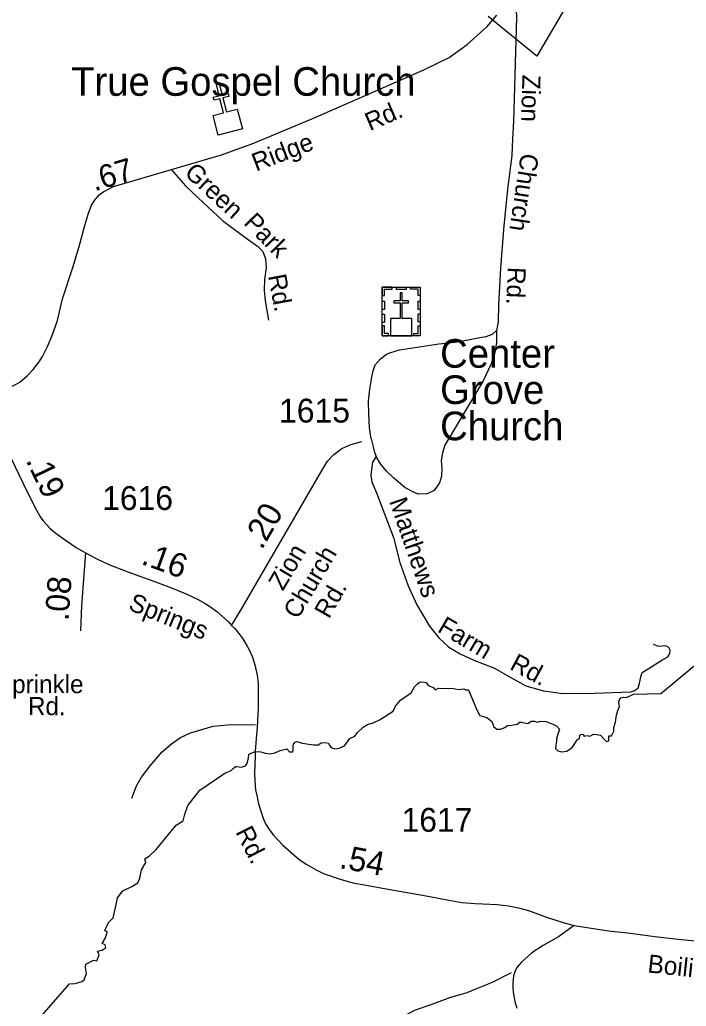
# Model space of a CAD drawing. Extents: x 1547597 to 1699558, y 810033 to 920809.
# Drawn here: x 1585082 to 1588577, y 900467 to 905637 of the extents above; entities that cross this region are included whole.
import ezdxf

# ---------------------------------------------------------------- set-up
doc = ezdxf.new("R2010")
doc.units = 0
for name, color, linetype in [('Exist Boundary Political City Limit New', 7, 'Continuous'), ('Exist Cultural Church CELL', 7, 'Continuous'), ('Exist Cultural Church Label', 7, 'Continuous'), ('Exist Cultural Church with Cemetery CELL', 7, 'Continuous'), ('Exist Cultural Church with Cemetery Label', 7, 'Continuous'), ('Exist Hydrographic Creek Single Shore', 7, 'Continuous'), ('Exist Road Non-System Type 51', 7, 'Continuous'), ('Exist Road Non-System Type 51 Label', 7, 'Continuous'), ('Exist Road Secondary Mileage Hundredths English Label', 7, 'Continuous'), ('Exist Road Secondary Type 51 Attributed', 7, 'Continuous'), ('Exist Road Secondary Type 51 Label', 7, 'Continuous'), ('Exist Road Secondary Type 51 Number Label', 7, 'Continuous'), ('Map Preparation Boundary City Limit Buffer Line', 7, 'Continuous')]:
    doc.layers.add(name, color=color, linetype=linetype)

msp = doc.modelspace()

# ---------------------------------------------------------------- linework, layer by layer
at = {"layer": 'Exist Boundary Political City Limit New'}
msp.add_lwpolyline([(1587981.3, 905769), (1587793.2, 905446), (1587537, 905653.5)], dxfattribs=at)
at = {"layer": 'Exist Cultural Church CELL'}
msp.add_lwpolyline([(1586095.9, 905135.3), (1586151, 905149.7), (1586131.8, 905223.4), (1586100.9, 905215.3), (1586096.8, 905230.8), (1586127.8, 905238.8), (1586112.7, 905297), (1586128.2, 905301.1), (1586143.3, 905242.9), (1586174.3, 905250.9), (1586178.3, 905235.4), (1586147.3, 905227.4), (1586166.5, 905153.7), (1586222.3, 905168.1), (1586249.1, 905065.1), (1586122.7, 905032.2)], close=True, dxfattribs=at)
at = {"layer": 'Exist Cultural Church with Cemetery CELL'}
for points in [[(1586982.8, 904235.6), (1587181.9, 904235.6), (1587181.9, 903981), (1586982.8, 903981)], [(1586982.8, 904192.3), (1586994.2, 904192.3), (1586994.2, 904224.5), (1587034.7, 904224.5), (1587034.7, 904235.6), (1586982.8, 904235.6)], [(1587056.9, 904235.6), (1587108.7, 904235.6), (1587108.7, 904224.2), (1587056.9, 904224.2)], [(1587182, 904192.3), (1587170.6, 904192.3), (1587170.6, 904224.5), (1587130.1, 904224.4), (1587130.1, 904235.6), (1587182, 904235.6)], [(1587025.9, 903981), (1587138.1, 903981), (1587138.1, 904071.6), (1587087.3, 904071.6), (1587087.3, 904153.1), (1587120.3, 904153.1), (1587120.3, 904164.1), (1587087.3, 904164.1), (1587087.3, 904206.3), (1587075.7, 904206.3), (1587075.7, 904164.1), (1587042.6, 904164.1), (1587042.6, 904153.1), (1587075.7, 904153.1), (1587075.7, 904071.6), (1587025.9, 904071.6)], [(1586982.8, 904118.2), (1586982.8, 904161.5), (1586994.2, 904161.5), (1586994.2, 904118.2)], [(1587170.6, 904119.2), (1587170.6, 904162.5), (1587181.9, 904162.5), (1587181.9, 904119.2)], [(1586982.8, 904050.9), (1586982.8, 904094.3), (1586994.2, 904094.3), (1586994.2, 904050.9)], [(1587170.5, 904053.3), (1587170.5, 904096.6), (1587181.9, 904096.6), (1587181.9, 904053.3)], [(1587015.9, 903981), (1587015.9, 903992.5), (1586993.9, 903992.5), (1586993.9, 904032.9), (1586982.8, 904032.9), (1586982.8, 903981)], [(1587148.8, 903981), (1587148.8, 903992.5), (1587170.8, 903992.5), (1587170.8, 904032.9), (1587181.9, 904032.9), (1587181.9, 903981)]]:
    msp.add_lwpolyline(points, close=True, dxfattribs=at)
at = {"layer": 'Exist Hydrographic Creek Single Shore'}
msp.add_lwpolyline([(1585175.5, 900392.5), (1585343.6, 900584.4), (1585372.4, 900586.8), (1585407.6, 900597.2), (1585420.4, 900606), (1585431.5, 900638.7), (1585426, 900669.9), (1585429.2, 900687.5), (1585469.1, 900707.5), (1585486.7, 900705.1), (1585497.9, 900735.5), (1585489.1, 900755.5), (1585513.5, 900760.3), (1585533.5, 900775.5), (1585529.5, 900788.3), (1585514.3, 900795.5), (1585531.1, 900825.9), (1585540.5, 900854.5), (1585527.9, 900863.5), (1585547.1, 900905.1), (1585571.1, 900929.8), (1585585.9, 900990.6), (1585594.7, 901034.6), (1585622.7, 901072.2), (1585669.5, 901094.8), (1585701.9, 901113.8), (1585710.7, 901138.6), (1585720.3, 901182.6), (1585743, 901219.4), (1585738.3, 901239.4), (1585762.2, 901254.5), (1585797.4, 901288.1), (1585902.6, 901416.1), (1585939.4, 901437.7), (1585946.6, 901472.9), (1585962.6, 901518.5), (1586026.5, 901599.8), (1586157.3, 901689.2), (1586190.5, 901702.4), (1586200.1, 901713.2), (1586213.7, 901724), (1586218.9, 901724), (1586244.5, 901719.6), (1586264.9, 901726.4), (1586274.9, 901738.8), (1586280.5, 901768.4), (1586282.5, 901788), (1586316.5, 901801.2), (1586345.3, 901800.4), (1586369.2, 901792.4), (1586396.8, 901790.4), (1586418.8, 901794.4), (1586447.6, 901807.6), (1586481.6, 901815.6), (1586495.6, 901800.8), (1586513.2, 901800.8), (1586516.2, 901812.4), (1586515.4, 901830), (1586517.8, 901841.2), (1586526.6, 901850.4), (1586536.2, 901854.4), (1586563.4, 901846), (1586622.4, 901836.4), (1586638, 901836.4), (1586645.6, 901836), (1586662.4, 901848), (1586685.1, 901849.2), (1586701.5, 901846), (1586706.5, 901834), (1586716.1, 901820.8), (1586733.7, 901816.4), (1586756.9, 901819.6), (1586784.5, 901831.6), (1586803.3, 901858), (1586812.9, 901869.9), (1586839.1, 901881.5), (1586851.1, 901899.9), (1586881.9, 901929.5), (1586904.7, 901943.9), (1586934.1, 901951.9), (1586968.1, 901967.1), (1586996.8, 901985.9), (1587039, 902013.9), (1587052.6, 902038.7), (1587077.4, 902071.1), (1587096.2, 902083.9), (1587133.8, 902109.1), (1587151.5, 902141.5), (1587167.2, 902157.1), (1587179.6, 902165.9), (1587194, 902167.1), (1587212.4, 902163.9), (1587222, 902150.7), (1587232.4, 902144.3), (1587249.6, 902136.7), (1587260.8, 902125.5), (1587276.6, 902133.1), (1587318.5, 902131.6), (1587348.9, 902134.7), (1587379.7, 902126.7), (1587397.1, 902129.1), (1587411.1, 902131.1), (1587420.7, 902124.7), (1587435.1, 902125.5), (1587458.9, 902065.5), (1587478.9, 902019.5), (1587493.3, 901990.7), (1587530.5, 901979.5), (1587556.7, 901959.5), (1587566.7, 901931.9), (1587583.9, 901918.3), (1587601.9, 901918.3), (1587625.4, 901927.1), (1587639, 901938.3), (1587661.8, 901939.1), (1587690.4, 901945.1), (1587705.6, 901956.7), (1587718, 901953.5), (1587745.2, 901949.5), (1587764, 901960.3), (1587780.4, 901960.3), (1587795.6, 901955.9), (1587814.4, 901960.3), (1587842, 901959.1), (1587876.2, 901945.5), (1587898.2, 901935.1), (1587911.8, 901919.1), (1587902.6, 901893.5), (1587896.6, 901868.3), (1587896.6, 901856.4), (1587892.2, 901834.4), (1587890.6, 901818), (1587902.6, 901806), (1587924.5, 901800.4), (1587949.5, 901803.2), (1587977.9, 901823.6), (1587999.1, 901854), (1588002.7, 901862.3), (1588017.5, 901869.9), (1588019.1, 901886.7), (1588029.1, 901892.7), (1588036.3, 901890.7), (1588041.1, 901883.1), (1588056.3, 901886.3), (1588071.5, 901881.9), (1588090.3, 901893.1), (1588106.7, 901891.9), (1588126.7, 901887.5), (1588144.3, 901868.7), (1588158.7, 901853.6), (1588169.9, 901858), (1588170.7, 901867.9), (1588170.7, 901883.9), (1588183.9, 901883.9), (1588197.3, 901908.7), (1588196.7, 901928.3), (1588205.9, 901955.9), (1588210.3, 901993.1), (1588217.5, 902017.5), (1588227.3, 902037.5), (1588222.5, 902056.3), (1588224.1, 902068.7), (1588232.8, 902083.1), (1588247.6, 902086.3), (1588260.8, 902084.3), (1588286.4, 902096.3), (1588299.6, 902102.7), (1588443.6, 902105.4), (1588975.6, 902547.6)], dxfattribs=at)
at = {"layer": 'Exist Road Non-System Type 51'}
for points in [[(1587680.1, 905787.2), (1587686.2, 905651), (1587670.2, 905103), (1587664.8, 905013.1), (1587661.6, 904925.1), (1587639.1, 904749.2), (1587618, 904537.5), (1587603.1, 904335.7), (1587592.2, 904143.6), (1587590.9, 904053.6), (1587582.2, 904007.7)], [(1585876.7, 904851.3), (1585950.4, 904765.8), (1586045.3, 904678.3), (1586145.8, 904584.8), (1586262.7, 904497.1), (1586328, 904450.2), (1586355.7, 904421.8), (1586371.1, 904383.5), (1586374.4, 904339.4), (1586365.5, 904275.5), (1586362.8, 904219.6), (1586367.8, 904163.4), (1586377.2, 904113.2), (1586386.4, 904063)], [(1586923.7, 903440.9), (1586916.5, 903499.1), (1586911.6, 903571.2), (1586910.5, 903637.3), (1586917.4, 903701.2), (1586928.5, 903763), (1586934.9, 903797.1), (1586945.4, 903828.9), (1586973.9, 903860.5), (1587004.1, 903883.9), (1587028.4, 903893.7), (1587072.5, 903907.2), (1587164.8, 903921.7), (1587279, 903938), (1587363.2, 903946.9), (1587433.5, 903959.9), (1587493.6, 903971.1), (1587527.7, 903976.6), (1587560, 903989.9), (1587582.2, 904007.7)], [(1587582.2, 904007.7), (1587581.3, 903945.7), (1587572.6, 903891.8), (1587553.7, 903834), (1587510.3, 903740.6), (1587311.5, 903407.4), (1587298.9, 903367.5), (1587292.2, 903327.6), (1587295.6, 903285.5), (1587293, 903245.5), (1587282.5, 903209.7), (1587254, 903170), (1587217.7, 903152.6), (1587171.6, 903151.3), (1587135.9, 903165.8), (1587100.1, 903186.4), (1587042.8, 903235.2), (1587005.3, 903271.7), (1586973.9, 903310.2), (1586950.5, 903348.5)], [(1586728.6, 903359.2), (1586770.6, 903390.8), (1586817.9, 903411.8), (1586875.6, 903427.5)], [(1586923.7, 903440.9), (1586935.1, 903398.8), (1586940.8, 903376.7), (1586950.5, 903348.5)], [(1586950.5, 903348.5), (1586931.9, 903318.9), (1586925.5, 903280.8), (1586922.8, 903248.8), (1586928.3, 903214.9), (1586951.6, 903158.4), (1587005.6, 903019.6), (1587042.3, 902923), (1587074.5, 902792.4), (1587118.6, 902669.7), (1587163.2, 902571.1), (1587229.6, 902458.1), (1587278.8, 902397.3), (1587332, 902348.6), (1587391.6, 902313.5), (1587463.1, 902280.7), (1587570.6, 902239.1), (1587640.2, 902198), (1587735.4, 902146.7), (1587827.1, 902119.2), (1587928.9, 902105.7), (1588095, 902107.3), (1588285.3, 902114.5), (1588307.2, 902122.3), (1588323.5, 902135.9), (1588331.8, 902158), (1588338.3, 902193.9), (1588344.7, 902215.7), (1588377, 902235.3), (1588447.7, 902280.3), (1588479.9, 902297.9), (1588490.3, 902315.7), (1588492.4, 902333.6), (1588484.7, 902347.8), (1588472.8, 902354), (1588460.9, 902356.1), (1588450.8, 902354.3), (1588430.8, 902352.5), (1588404.8, 902363)], [(1585669.8, 901558.1), (1585694.7, 901621.9), (1585719.5, 901667.4), (1585766.3, 901726.9), (1585827.4, 901797.9), (1585878.1, 901841.3), (1585924.6, 901874.6), (1585976.9, 901899.9), (1586037.1, 901916.9), (1586095.5, 901934.2), (1586189.7, 901942.8), (1586318.6, 901941)], [(1587658.8, 900641.9), (1587559.1, 900592), (1587479.8, 900560.3), (1587425.4, 900537.6), (1587334.7, 900510.4), (1587236.8, 900474.9), (1587154.4, 900446.2), (1587114.1, 900424.6), (1587085.8, 900410.9), (1587059.6, 900391.5), (1587045.4, 900371.5), (1587036.7, 900327.7), (1587029.7, 900259.8), (1587000.1, 900152.1), (1586979.2, 900086.5), (1586950.7, 900050.9), (1586930.3, 900033.1), (1586888.1, 900017.7), (1586817.8, 900002.7), (1586763.5, 899979.4), (1586751.2, 899957.6), (1586716.5, 899910.1), (1586687.6, 899846.5)]]:
    msp.add_lwpolyline(points, dxfattribs=at)
at = {"layer": 'Exist Road Secondary Type 51 Attributed'}
for points in [[(1585029.9, 903709.4), (1585081.9, 903738.1), (1585123.4, 903772.5), (1585153, 903803.7), (1585183.4, 903843.7), (1585201, 903871.7), (1585227.4, 903925.3), (1585251.4, 903982.1), (1585280.2, 904061.2), (1585305.7, 904173.7), (1585359.9, 904339.5), (1585393.4, 904449.3), (1585423.4, 904558.3), (1585440.6, 904617.5), (1585457.7, 904664.7), (1585475.7, 904691.3), (1585498.9, 904718.7), (1585522.9, 904737.6), (1585572.7, 904763.3), (1586139.7, 904928.5), (1586304.6, 904989), (1586622.8, 905121.3), (1586874.3, 905230.9), (1587200.8, 905375.3), (1587333.5, 905439), (1587427.3, 905507), (1587532.9, 905601.6), (1587583.2, 905661.9)], [(1584894.7, 903640.6), (1584941.1, 903539.8), (1585007.9, 903398.3), (1585058.3, 903294.3), (1585117.9, 903170.3), (1585167.2, 903070.8), (1585187.6, 903034.8), (1585204, 903011.6), (1585240.2, 902972.4), (1585265.8, 902949.2), (1585304.2, 902921.6), (1585378.4, 902871.6), (1585426.8, 902844)], [(1586192.5, 902461.8), (1586246.9, 902551.3), (1586668.9, 903279.4), (1586695.4, 903323.1), (1586728.6, 903359.2)], [(1585426.8, 902844), (1585406.2, 902567), (1585401.1, 902434.5)], [(1585426.8, 902844), (1585486.1, 902810.9), (1585548.7, 902781.7), (1585647.9, 902743.7), (1585793, 902690.9), (1585877.4, 902660.1), (1585957.8, 902626.1), (1586013, 902599.7), (1586053.7, 902578.5), (1586082.1, 902559.7), (1586114.7, 902536.1), (1586174.5, 902482.6), (1586192.5, 902461.8)], [(1586192.5, 902461.8), (1586208.9, 902446.2), (1586230.5, 902420.6), (1586251.3, 902392.2), (1586273.9, 902354.2), (1586288.3, 902327.8), (1586302.7, 902295.8), (1586315.1, 902256.6), (1586326.1, 902201.8), (1586331.7, 902159.9), (1586332.3, 902029.5), (1586326.5, 901927.5), (1586322.1, 901870.3), (1586316.5, 901801.2), (1586315.7, 901776.8), (1586312.9, 901688), (1586314.3, 901647.6), (1586318.7, 901601.2), (1586328.3, 901555.2), (1586333.9, 901527.3), (1586350.5, 901472.9), (1586357.3, 901452.9), (1586370.8, 901423.7), (1586390, 901392.9), (1586413.2, 901363.3), (1586462, 901311.3), (1586547.6, 901235.4), (1586587.2, 901209), (1586636, 901181.8), (1586675.1, 901162.2), (1586762.3, 901132.2), (1586828.7, 901114.2), (1586889.1, 901103), (1587002.2, 901083), (1587212.8, 901045), (1587322.7, 901023.8), (1587399.5, 901011.4), (1587469.1, 901005.8), (1587509.5, 901003.4), (1587585.7, 901000.6), (1587645.2, 900993), (1587703.8, 900981.4), (1587755.4, 900966.6), (1587844.2, 900933.8), (1587935.7, 900903.9), (1587988.5, 900890.7)], [(1587988.5, 900890.7), (1587907.4, 900831.1), (1587826.3, 900785.4), (1587767.4, 900747), (1587710.4, 900696.2), (1587688.4, 900670.5), (1587678.1, 900646.4), (1587670.9, 900625.4), (1587668.1, 900605.4), (1587666.6, 900588.5), (1587667.6, 900561.3), (1587668.1, 900540.2), (1587678.1, 900492.5), (1587687.8, 900457.1)], [(1587988.5, 900890.7), (1588122.5, 900868.7), (1588183.1, 900861.1), (1588271, 900851.1), (1588412.2, 900833.1), (1588566.9, 900815.5), (1588727.1, 900800.8)]]:
    msp.add_lwpolyline(points, dxfattribs=at)
at = {"layer": 'Map Preparation Boundary City Limit Buffer Line'}
msp.add_lwpolyline([(1587981.3, 905769), (1587793.2, 905446), (1587537, 905653.5)], dxfattribs=at)

# ---------------------------------------------------------------- texts
at = {"layer": 'Exist Cultural Church Label'}
msp.add_text('True Gospel Church', height=150, dxfattribs=at).set_placement((1585351.2, 905238.6))
at = {"layer": 'Exist Cultural Church with Cemetery Label'}
for s, p in [('Center ', (1587285.9, 903813.3)), ('Grove ', (1587285.9, 903623.3)), ('Church', (1587285.9, 903433.3))]:
    msp.add_text(s, height=150, dxfattribs=at).set_placement(p)
at = {"layer": 'Exist Road Non-System Type 51 Label'}
for s, rotation, p in [('Zion', 268.3275, (1587717.8, 905350.2)), ('Church', 261.3324, (1587710.2, 904941.1)), ('Green', 317.0669, (1585939.9, 904827.9)), ('Park', 314.283, (1586251.6, 904569.3)), ('Rd.', 267.718, (1587640.8, 904342.7)), ('Rd.', 280.6054, (1586383.5, 904295.4)), ('Matthews', 289.1137, (1587017.6, 903114.3)), ('Farm', 329.5037, (1587266.7, 902432.9)), ('Rd.', 331.6817, (1587645.5, 902236.4))]:
    msp.add_text(s, height=95, rotation=rotation, dxfattribs=at).set_placement(p)
at = {"layer": 'Exist Road Secondary Mileage Hundredths English Label'}
for s, height, rotation, p in [('.67', 120, 16.3987, (1585473.4, 904737.4)), ('.19', 125, 295.671, (1585111.5, 903327.8)), ('.20', 125, 59.9005, (1586350.9, 902855.3)), ('.16', 125, 339.9515, (1585713.5, 902786.4)), ('.08', 125, 85.7635, (1585337.4, 902484.2)), ('.54', 125, 349.4949, (1586753.1, 901191.8))]:
    msp.add_text(s, height=height, rotation=rotation, dxfattribs=at).set_placement(p)
at = {"layer": 'Exist Road Secondary Type 51 Label'}
for s, rotation, p in [('Rd.', 23.3325, (1586917.7, 905052.7)), ('Ridge', 20.9745, (1586321.2, 904840.5)), ('Zion', 59.3418, (1586461.6, 902640.1)), ('Church', 59.3418, (1586539.8, 902490.5)), ('Rd.', 60.4474, (1586703.6, 902493.2)), ('Springs', 337.982, (1585646, 902547.1)), ('Sprinkle', 0.0236, (1584957.4, 902107.6)), ('Rd.', 359.7887, (1585124.9, 901992.8)), ('Rd.', 296.8507, (1586211.1, 901380.4)), ('Boiling', 353.8947, (1588370.8, 900644.4))]:
    msp.add_text(s, height=95, rotation=rotation, dxfattribs=at).set_placement(p)
at = {"layer": 'Exist Road Secondary Type 51 Number Label'}
for s, p in [('1615', (1586441.5, 903526)), ('1616', (1585513.8, 903067.7)), ('1617', (1587083.5, 901381.3))]:
    msp.add_text(s, height=125, dxfattribs=at).set_placement(p)

doc.saveas('drawing.dxf')
